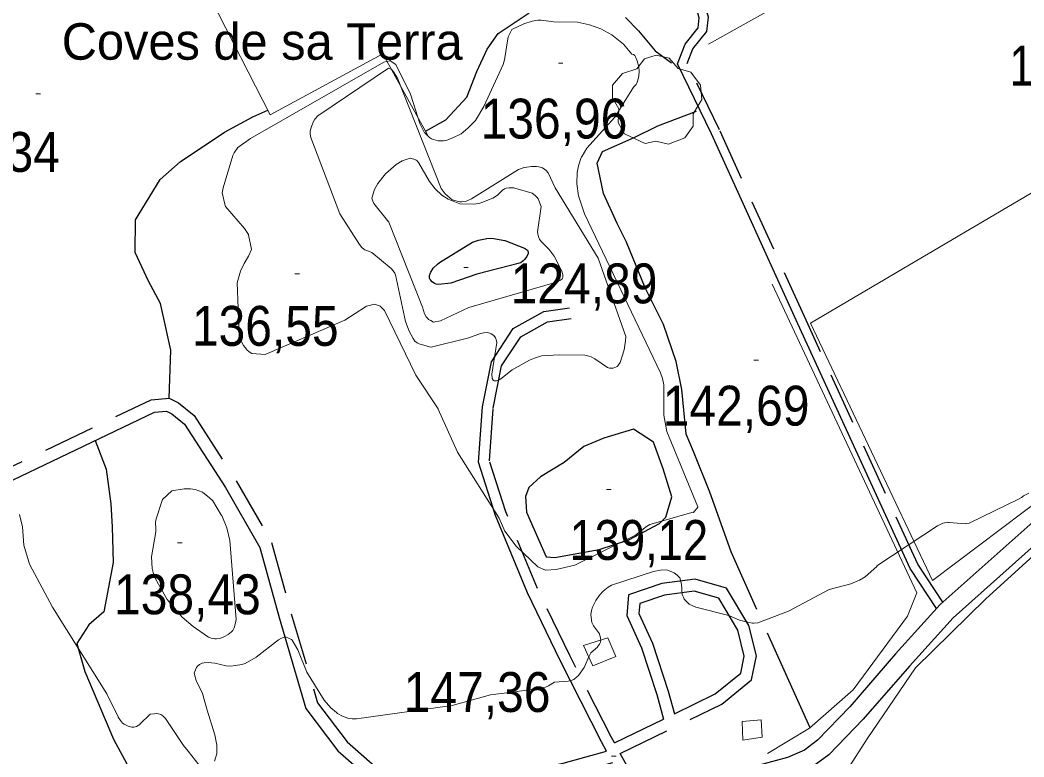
# Model space of a CAD drawing. Extents: x 480269 to 484877, y 4383588 to 4386804.
# Drawn here: x 481183 to 481403.4, y 4385549.5 to 4385711.2 of the extents above; entities that cross this region are included whole.
import ezdxf
from ezdxf.enums import TextEntityAlignment as Align

# ---------------------------------------------------------------- set-up
doc = ezdxf.new("R2010")
doc.units = 0
doc.header["$LTSCALE"] = 3.8
doc.linetypes.add('LONG_DASHED', pattern=[7.5, 6, -1.5])
doc.linetypes.add('MEDIUM_DASHED', pattern=[4.5, 3, -1.5])
for name, color, linetype, lineweight in [('25', 7, 'LONG_DASHED', 25), ('29', 7, 'Continuous', 13), ('36', 7, 'Continuous', 25), ('38', 7, 'Continuous', 25), ('47', 7, 'Continuous', 35), ('51', 7, 'Continuous', 13), ('7', 7, 'Continuous', 13), ('8', 7, 'Continuous', 25), ('9', 7, 'Continuous', 13)]:
    doc.layers.add(name, color=color, linetype=linetype, lineweight=lineweight)
doc.layers.add('5', color=7, linetype='Continuous')

msp = doc.modelspace()

# ---------------------------------------------------------------- linework, layer by layer
at = {"layer": '25'}
for points in [[(481272, 4385686.82), (481276.46, 4385689.31), (481281.07, 4385694.26), (481283.3, 4385699.89), (481285.52, 4385704.78), (481287.99, 4385708.26), (481294.76, 4385712.74)], [(481315.94, 4385711.72), (481318.79, 4385708.82), (481322.41, 4385704.41), (481326.02, 4385701.76)], [(481215.72, 4385628.21), (481216.12, 4385638.74), (481213.86, 4385648.98), (481211.24, 4385653.89), (481208.3, 4385660.15), (481208.36, 4385667.34), (481213.78, 4385676.17), (481218.14, 4385680.06), (481227.89, 4385686.61), (481234.09, 4385689.93), (481237.41, 4385691.4)], [(481356.41, 4385555.86), (481339.09, 4385594.51), (481334.43, 4385607.58), (481330.87, 4385616.5), (481329.19, 4385620.32), (481328.27, 4385630.14), (481327.04, 4385636.28), (481324.26, 4385644.39), (481320.22, 4385652.39), (481316.15, 4385662.42), (481314.05, 4385666.51), (481311.06, 4385673.12), (481309.67, 4385679.76), (481310.87, 4385682.36), (481317.78, 4385685.44), (481323.04, 4385688), (481331.5, 4385691.2)], [(481199.53, 4385618.91), (481201.89, 4385612.64), (481202.98, 4385605.05), (481203.22, 4385599.97), (481203.49, 4385592.15), (481201.4, 4385581.35), (481198.13, 4385578.49), (481195.48, 4385574.35), (481197.26, 4385568.2), (481203.55, 4385553.36), (481210.26, 4385541.08), (481216.82, 4385528.89), (481217.5, 4385524.78)]]:
    msp.add_lwpolyline(points, dxfattribs=at)
msp.add_lwpolyline([(481306.73, 4385617.63), (481302.43, 4385614.06), (481297.22, 4385610.93), (481294.68, 4385608.59), (481293.98, 4385606.65), (481294.15, 4385603.21), (481298.49, 4385593.43), (481300.39, 4385593.28), (481310.15, 4385594.98), (481316.62, 4385597.16), (481323.36, 4385600.72), (481324.75, 4385602.08), (481326.06, 4385606.54), (481324.2, 4385612.73), (481322.08, 4385618.55), (481317.65, 4385621.41), (481311.13, 4385619.43)], close=True, dxfattribs=at)
at = {"layer": '29'}
msp.add_lwpolyline([(481320.26, 4385684.06), (481315.72, 4385686.18), (481314.31, 4385688.72), (481314.41, 4385691.7), (481313.04, 4385694.11), (481313.08, 4385696.86), (481315.24, 4385699.46), (481318.43, 4385700.46), (481320.08, 4385702.65), (481322.65, 4385703.48), (481325.51, 4385702.83), (481327.46, 4385700.56), (481330.27, 4385699.74), (481332.4, 4385696.89), (481332.64, 4385693.76), (481330.76, 4385690.61), (481330.76, 4385687.93), (481328.94, 4385685.32), (481325.32, 4385683.98), (481322.55, 4385684.61)], close=True, dxfattribs=at)
at = {"layer": '36'}
for points in [[(481532.74, 4385795.43), (481541.49, 4385752.66), (481546.75, 4385724), (481547.82, 4385715.36), (481547.68, 4385711.2), (481546.25, 4385705.89), (481540.95, 4385698.46), (481469.12, 4385643.89), (481413.83, 4385603.2), (481387.79, 4385580.04), (481378.21, 4385569.43), (481368.09, 4385557.76), (481360.55, 4385549.93), (481356.99, 4385547.39), (481353.06, 4385545.63), (481341.54, 4385542.48), (481233.43, 4385521.3), (481226.84, 4385520.47), (481221.75, 4385519.81), (481211.59, 4385518.94), (481197.06, 4385519.31), (481189.31, 4385519.87), (481157.81, 4385525.71)], [(481528.8, 4385794.63), (481537.55, 4385751.89), (481542.78, 4385723.39), (481543.79, 4385715.19), (481543.68, 4385711.79), (481542.56, 4385707.64), (481538.04, 4385701.29), (481466.72, 4385647.1), (481411.3, 4385606.32), (481384.96, 4385582.9), (481375.2, 4385572.09), (481365.12, 4385560.48), (481358.05, 4385553.13), (481355.22, 4385550.94), (481351.5, 4385549.38), (481340.63, 4385546.4), (481232.83, 4385525.27), (481227.75, 4385524.48), (481218.5, 4385523.39), (481211.46, 4385522.97), (481205.65, 4385523.06), (481197.15, 4385523.39), (481189.77, 4385523.87), (481158.52, 4385529.67)]]:
    msp.add_lwpolyline(points, dxfattribs=at)
at = {"layer": '38'}
msp.add_line((481313.47, 4385552.56), (481324.25, 4385557.79), dxfattribs=at)
at = {"layer": '38', "linetype": 'MEDIUM_DASHED'}
msp.add_line((481319.26, 4385542.21), (481314.75, 4385550.27), dxfattribs=at)
at = {"layer": '38'}
for points in [[(481384.18, 4385582.04), (481378.36, 4385590.83), (481353.77, 4385644.5), (481334.78, 4385686.23), (481327.3, 4385701.6), (481328.97, 4385705.86), (481331.86, 4385709.47), (481332.11, 4385711.66), (481331.37, 4385714.36), (481322.43, 4385735.57), (481312.8, 4385755.89)], [(481311.76, 4385550.76), (481310.63, 4385552.77), (481301.54, 4385570.66), (481294.39, 4385585.47), (481287.41, 4385602.48), (481283.64, 4385614.19), (481284.52, 4385626.34), (481286.47, 4385636.18), (481291.28, 4385643.49), (481298.02, 4385647.24), (481303.65, 4385648.06)], [(481114.25, 4385537.41), (481109.92, 4385555.11), (481106.46, 4385565.35), (481103.71, 4385572.03), (481103.49, 4385573.25), (481107.61, 4385575.61), (481158.99, 4385599.52), (481212.54, 4385625.13), (481215.18, 4385625.36), (481216.31, 4385624.8), (481219.11, 4385622.52), (481228.09, 4385608.63), (481235.64, 4385595.43), (481239.87, 4385580.09), (481245.78, 4385560.09), (481252.75, 4385550.86), (481262.76, 4385542.05), (481270.8, 4385539.22), (481278.97, 4385540.4), (481293.86, 4385543.61), (481302.91, 4385545.42), (481313.16, 4385548.25)]]:
    msp.add_lwpolyline(points, dxfattribs=at)
at = {"layer": '38', "linetype": 'MEDIUM_DASHED'}
for points in [[(481385.58, 4385583.45), (481380.07, 4385591.77), (481355.54, 4385645.31), (481336.54, 4385687.06), (481329.42, 4385701.68), (481330.67, 4385704.88), (481333.73, 4385708.69), (481334.09, 4385711.81), (481333.21, 4385715), (481324.21, 4385736.37), (481314.56, 4385756.73)], [(481313.47, 4385552.56), (481312.73, 4385553.88), (481303.67, 4385571.72), (481296.56, 4385586.44), (481289.65, 4385603.29), (481286.04, 4385614.48), (481286.87, 4385626.02), (481288.71, 4385635.27), (481292.95, 4385641.69), (481298.79, 4385644.96), (481303.99, 4385645.71)], [(481111.25, 4385537.94), (481107.24, 4385554.33), (481103.84, 4385564.38), (481101.02, 4385571.24), (481100.4, 4385574.69), (481106.32, 4385578.09), (481157.8, 4385602.05), (481211.79, 4385627.86), (481215.72, 4385628.21), (481217.83, 4385627.15), (481221.21, 4385624.41), (481230.48, 4385610.08), (481238.24, 4385596.51), (481242.56, 4385580.85), (481248.31, 4385561.36), (481254.8, 4385552.77), (481264.19, 4385544.5), (481271.08, 4385542.08), (481278.48, 4385543.14), (481293.29, 4385546.34), (481302.26, 4385548.13), (481311.76, 4385550.76)], [(481314.75, 4385550.27), (481337.04, 4385561.08), (481343.56, 4385566.42), (481344.69, 4385571.68), (481343.01, 4385578.35), (481338.1, 4385586.54), (481331.19, 4385588.52), (481323.85, 4385587.56), (481316.58, 4385585.06), (481316.18, 4385580.51), (481319.42, 4385573.46), (481322.79, 4385563.16), (481324.25, 4385557.79)]]:
    msp.add_lwpolyline(points, dxfattribs=at)
at = {"layer": '38'}
msp.add_lwpolyline([(481326.66, 4385558.96), (481335.62, 4385563.3), (481341.19, 4385567.87), (481341.99, 4385571.63), (481340.56, 4385577.33), (481336.38, 4385584.3), (481330.99, 4385585.85), (481324.45, 4385584.99), (481319.04, 4385583.13), (481318.85, 4385580.97), (481321.87, 4385574.42), (481325.3, 4385563.92)], close=True, dxfattribs=at)
at = {"layer": '47', "lineweight": 13}
msp.add_lwpolyline([(481345.67, 4385557.59), (481341.54, 4385557.28), (481341.68, 4385553.16), (481345.87, 4385553.81)], close=True, dxfattribs=at)
at = {"layer": '51'}
for points in [[(481500.9, 4385674.38), (481487.81, 4385665.19), (481439.05, 4385764.51), (481334.13, 4385705.9)], [(481040.57, 4385655), (481212.01, 4385741.07), (481237.94, 4385690.35), (481262.67, 4385703.78), (481272.45, 4385685.99)], [(481481.97, 4385660.41), (481459.14, 4385644.84), (481408.54, 4385607.22), (481383.27, 4385588.2), (481356.48, 4385644.69), (481436.14, 4385691.59), (481458.94, 4385644.7)], [(481348.13, 4385653.25), (481379.86, 4385585.46), (481377.78, 4385580.35), (481365.85, 4385564.22), (481356.33, 4385555.79), (481347.08, 4385550.23)], [(481571.15, 4385430.52), (481521.63, 4385485.21), (481474.7, 4385536.56), (481414.19, 4385601.57), (481394.98, 4385584.15), (481379.56, 4385569.01), (481368.93, 4385553.46), (481359.87, 4385539.34)]]:
    msp.add_lwpolyline(points, dxfattribs=at)
msp.add_lwpolyline([(481313.82, 4385571.5), (481312.01, 4385575.64), (481306.7, 4385573.93), (481308.75, 4385569.46)], close=True, dxfattribs=at)
at = {"layer": '7'}
for p, q in [((481301.17, 4385701.72), (481302.17, 4385701.72)), ((481186.52, 4385694.96), (481187.52, 4385694.96)), ((481280.39, 4385656.9), (481281.39, 4385656.9)), ((481243.34, 4385655.47), (481244.34, 4385655.47)), ((481344.08, 4385636.56), (481345.08, 4385636.56)), ((481311.77, 4385608.2), (481312.77, 4385608.2)), ((481217.57, 4385596.49), (481218.57, 4385596.49)), ((481312.83, 4385549.67), (481313.83, 4385549.67))]:
    msp.add_line(p, q, dxfattribs=at)
at = {"layer": '8'}
msp.add_lwpolyline([(481277.59, 4385653.41), (481274.84, 4385653.14), (481274.32, 4385653.23), (481274.02, 4385653.36), (481273.45, 4385653.77), (481273.01, 4385654.28), (481272.94, 4385654.43), (481272.89, 4385654.57), (481272.89, 4385655.13), (481273.1, 4385655.71), (481273.19, 4385655.89), (481273.73, 4385656.74), (481274.68, 4385657.63), (481275.1, 4385657.95), (481282.36, 4385662.44), (481283.64, 4385662.91), (481285.49, 4385663.28), (481286.58, 4385663.32), (481289.44, 4385662.8), (481293.73, 4385661.15), (481294.37, 4385660.71), (481294.57, 4385660.25), (481294.57, 4385660.1), (481294.54, 4385659.93), (481294.24, 4385659.27), (481293.75, 4385658.61), (481293.47, 4385658.33), (481292.95, 4385657.94), (481283.27, 4385655.4)], close=True, dxfattribs=at)
at = {"layer": '9'}
for points in [[(481289.43, 4385599.02), (481288.15, 4385601.87), (481279, 4385616.33), (481274.8, 4385625.77), (481274.8, 4385625.86), (481269.91, 4385633.25), (481262.99, 4385647.44), (481262.06, 4385648.41), (481261.93, 4385648.49), (481261.03, 4385648.78), (481260.75, 4385648.81), (481260.53, 4385648.79), (481259.1, 4385648.43), (481258.81, 4385648.28), (481254.34, 4385645.35), (481236.8, 4385637.76), (481233.92, 4385637.98), (481233.3, 4385638.39), (481232.82, 4385638.79), (481232.69, 4385638.94), (481232.08, 4385639.78), (481231.56, 4385640.74), (481231.24, 4385641.6), (481231.09, 4385642.4), (481230.68, 4385653.49), (481231.4, 4385656.05), (481232.23, 4385657.79), (481233.17, 4385659.34), (481233.79, 4385660.85), (481233.19, 4385664.07), (481233.18, 4385664.1), (481233.17, 4385664.11), (481232.27, 4385665.45), (481228.15, 4385670.26), (481228.05, 4385670.52), (481227.42, 4385673.24), (481227.6, 4385674.4), (481229.71, 4385681.48), (481230.01, 4385682.04), (481230.8, 4385683.19), (481233.61, 4385685.2), (481262.89, 4385701.95), (481264.19, 4385702.22), (481264.22, 4385702.25), (481264.23, 4385702.25), (481264.25, 4385702.26), (481264.3, 4385702.26), (481264.34, 4385702.25), (481264.35, 4385702.25), (481264.36, 4385702.24), (481264.39, 4385702.21), (481264.5, 4385702.11), (481265.48, 4385701.43), (481268.69, 4385694.91), (481268.75, 4385694.83), (481268.81, 4385694.69), (481270.79, 4385688.5), (481271.76, 4385686.47), (481271.85, 4385686.4), (481272.86, 4385685.44), (481273.35, 4385685.12), (481273.76, 4385684.96), (481274.77, 4385684.71), (481275.98, 4385684.67), (481276.68, 4385684.81), (481278.02, 4385685.33), (481279.82, 4385686.24), (481281.32, 4385687.45), (481282.97, 4385689.17), (481284.79, 4385692.19), (481284.85, 4385692.24), (481289.07, 4385701.43), (481289.33, 4385702.42), (481290.13, 4385707.53), (481290.87, 4385708.99), (481290.99, 4385709.1), (481293.63, 4385710.35), (481295.44, 4385710.96), (481296.69, 4385711.16), (481297.42, 4385711.17), (481300.18, 4385710.81), (481305.36, 4385710.71), (481307.98, 4385710.15), (481310.47, 4385709.26), (481310.5, 4385709.26), (481312.9, 4385707.96), (481315.49, 4385705.91), (481317.31, 4385703.68), (481317.66, 4385703.64), (481317.95, 4385703.4), (481318.12, 4385703.09), (481318.47, 4385702.21), (481318.81, 4385700.95), (481318.93, 4385699.91), (481318.86, 4385698.97), (481318.63, 4385697.97), (481318.38, 4385697.3), (481318.23, 4385697.03), (481317.65, 4385696.44), (481313.57, 4385689.87), (481307.4, 4385683.1)], [(481307.4, 4385683.1), (481306.39, 4385681.29), (481306.34, 4385681.24), (481306.27, 4385681.19), (481306.16, 4385681), (481305.57, 4385679.2), (481305.32, 4385677.75), (481305.26, 4385675.21), (481305.6, 4385672.58), (481306.89, 4385668.69), (481323.62, 4385633.75), (481324.01, 4385632.56), (481324.29, 4385631.14), (481324.34, 4385624.48), (481325.01, 4385620.91), (481331.78, 4385604.39), (481331.79, 4385604.32), (481331.78, 4385604.31), (481331.77, 4385604.31), (481331.75, 4385604.3), (481330.81, 4385603.15), (481330.8, 4385603.15), (481330.79, 4385603.16), (481321.28, 4385600.47), (481320.54, 4385600.03), (481318.09, 4385598.16), (481304.82, 4385591.58), (481300.67, 4385590.59), (481298.4, 4385590.47), (481298.39, 4385590.45), (481298.38, 4385590.45), (481296.7, 4385591.19), (481291.99, 4385595.68), (481291.94, 4385595.7), (481291.92, 4385595.7), (481289.46, 4385599.02), (481289.43, 4385599.02)], [(481404.45, 4385607.37), (481403.26, 4385606.79), (481403.13, 4385606.66), (481402.8, 4385606.41), (481402.34, 4385606.12), (481391.32, 4385600.79), (481390.69, 4385600.68), (481390.44, 4385600.67), (481386.95, 4385600.95), (481386.83, 4385600.94), (481386.57, 4385600.97), (481386.3, 4385600.96), (481385.58, 4385600.79), (481384.4, 4385600.18), (481371.29, 4385591.6), (481371.1, 4385591.39), (481371.11, 4385591.28), (481371.1, 4385591.26), (481368.5, 4385589.03), (481367.24, 4385588.24), (481365.36, 4385587.47), (481360.6, 4385586.22), (481351.71, 4385581.49), (481344.99, 4385578.91), (481344.1, 4385578.86), (481343.82, 4385578.87), (481342.37, 4385579.12), (481340.91, 4385579.53), (481338.58, 4385580.54), (481331.35, 4385582.36), (481329.89, 4385583.01), (481328.95, 4385583.93), (481328.8, 4385584.14), (481328.61, 4385584.53), (481328.38, 4385585.12), (481328.18, 4385587.39), (481327.8, 4385588.77), (481327.34, 4385589.31), (481326.91, 4385589.68), (481326.61, 4385589.87), (481325, 4385590.56), (481323.59, 4385590.46), (481322.07, 4385590.2), (481312.87, 4385587.21), (481312.11, 4385586.72), (481311.01, 4385585.86), (481310.17, 4385584.96), (481309.38, 4385583.8), (481308.67, 4385582.38), (481308.44, 4385581.62), (481308.27, 4385580.69), (481308.49, 4385578.97), (481308.9, 4385578.28), (481310.19, 4385576.48), (481310.39, 4385575.58), (481310.46, 4385574.96), (481310.44, 4385574.81), (481310.41, 4385574.66), (481310.2, 4385574.2), (481309.8, 4385573.64), (481309.78, 4385573.59), (481308.32, 4385572.34), (481307.91, 4385571.58), (481306.85, 4385569.14), (481305.59, 4385567.35), (481304.58, 4385566.46), (481303.97, 4385566.25), (481303.36, 4385566.11), (481300.34, 4385565.86), (481299.01, 4385565.08), (481298.35, 4385564.81), (481297.33, 4385564.54), (481291.59, 4385563.79), (481286.28, 4385563.13), (481277.84, 4385560.78)], [(481222.32, 4385547.65), (481219.91, 4385550.75), (481219.9, 4385550.76), (481218.93, 4385551.97), (481214.96, 4385557.94), (481214.56, 4385558.32), (481214.33, 4385558.5), (481213.9, 4385558.76), (481213.4, 4385558.93), (481213.08, 4385558.98), (481212.44, 4385558.96), (481211.56, 4385558.85), (481209.32, 4385556.64), (481209.29, 4385556.63), (481208.6, 4385556.19), (481208, 4385556), (481207.8, 4385555.99), (481207.59, 4385556.01), (481206.72, 4385556.24), (481205.88, 4385556.65), (481205.52, 4385556.92), (481205.04, 4385557.47), (481204.57, 4385558.23), (481204.56, 4385558.24), (481204.55, 4385558.25), (481202.1, 4385563.33), (481190.17, 4385582.36), (481185.12, 4385591.82), (481183.89, 4385595.94), (481183.55, 4385599.98), (481182.91, 4385602.71)], [(481277.84, 4385560.78), (481256.87, 4385557.81), (481255.9, 4385557.85), (481255.19, 4385557.95), (481254.97, 4385558.01), (481253.77, 4385558.45), (481252.73, 4385559.01), (481252.45, 4385559.2), (481251.2, 4385560.25), (481249.79, 4385561.92), (481245.95, 4385568.08), (481244, 4385573.02), (481242.73, 4385575.11), (481242.72, 4385575.15), (481242.7, 4385575.21), (481242.57, 4385575.29), (481241.29, 4385575.85), (481241.15, 4385575.86), (481241.11, 4385575.81), (481241.1, 4385575.8), (481240.44, 4385575.54), (481239.76, 4385575.16), (481234.85, 4385571.37), (481232.4, 4385570), (481231.69, 4385569.78), (481230.34, 4385569.52), (481229.2, 4385569.43), (481228.27, 4385569.49), (481225.75, 4385570.09), (481224.33, 4385570.21), (481223.43, 4385570.16), (481223.02, 4385570.07), (481222.42, 4385569.79), (481221.98, 4385569.39), (481221.78, 4385569.14), (481221.51, 4385568.61), (481221.25, 4385567.88), (481221.71, 4385566.26), (481223.05, 4385563.4), (481224.06, 4385559.76), (481224.06, 4385559.74), (481225.79, 4385554.3), (481226.22, 4385552.09), (481226.2, 4385550.18), (481225.73, 4385548.54)]]:
    msp.add_lwpolyline(points, dxfattribs=at)
for points in [[(481277.87, 4385671.7), (481279.57, 4385671.29), (481280, 4385671.27), (481280.78, 4385671.37), (481282.13, 4385671.98), (481292.45, 4385678.41), (481293.44, 4385678.76), (481293.74, 4385678.83), (481295.25, 4385679.03), (481296.39, 4385679.03), (481296.91, 4385678.96), (481297.66, 4385678.74), (481298.23, 4385678.39), (481298.5, 4385678.15), (481298.92, 4385677.62), (481300.49, 4385674.39), (481309.93, 4385658.94), (481315.96, 4385641.75), (481315.94, 4385640.77), (481315.62, 4385638.85), (481314.72, 4385636.02), (481314.26, 4385635.33), (481314.11, 4385635.19), (481313.94, 4385635.06), (481313.22, 4385634.8), (481312.42, 4385634.81), (481312.2, 4385634.87), (481311.99, 4385634.94), (481309.2, 4385636.82), (481308.35, 4385637.25), (481307.87, 4385637.42), (481306.98, 4385637.61), (481301.32, 4385637.75), (481297.47, 4385637.47), (481295.94, 4385637.02), (481294.87, 4385636.56), (481291.02, 4385634.41), (481288.56, 4385632.46), (481288.21, 4385632.26), (481287.59, 4385632.03), (481287.06, 4385632.01), (481286.94, 4385632.06), (481286.84, 4385632.13), (481286.62, 4385632.54), (481286.6, 4385633.46), (481287.64, 4385640.42), (481287.53, 4385641.09), (481287.47, 4385641.26), (481287.39, 4385641.42), (481286.98, 4385641.95), (481286.44, 4385642.34), (481286.14, 4385642.48), (481285.57, 4385642.6), (481284.81, 4385642.56), (481284.06, 4385642.39), (481281.55, 4385641.47), (481273.25, 4385639.41), (481272.91, 4385639.46), (481270.59, 4385640.13), (481270.18, 4385640.33), (481269.68, 4385640.72), (481269.29, 4385641.31), (481268.45, 4385642.91), (481267.64, 4385645.07), (481265.44, 4385655.25), (481265.28, 4385655.62), (481264.94, 4385656.16), (481264.5, 4385656.63), (481260.24, 4385660.15), (481259.89, 4385660.34), (481258.72, 4385660.77), (481258.46, 4385660.92), (481258.05, 4385661.27), (481257.5, 4385661.95), (481253.21, 4385668.66), (481246.82, 4385685.38), (481246.67, 4385686.24), (481246.71, 4385686.78), (481246.98, 4385687.85), (481247.43, 4385688.89), (481247.73, 4385689.4), (481248.37, 4385690.18), (481263.86, 4385700.63), (481264.52, 4385700.32), (481264.96, 4385699.85), (481265.89, 4385698.43), (481275.42, 4385674.2), (481276.33, 4385673.05)], [(481272.9, 4385675.79), (481274.17, 4385674.16), (481275.63, 4385672.79), (481277, 4385671.91), (481279.53, 4385670.85), (481282.54, 4385670.79), (481283.69, 4385670.95), (481284.37, 4385671.12), (481286.76, 4385672.1), (481287.81, 4385672.73), (481288.87, 4385673.77), (481289.36, 4385674.15), (481289.52, 4385674.22), (481289.69, 4385674.28), (481290.4, 4385674.35), (481291.43, 4385674.33), (481291.6, 4385674.3), (481295.44, 4385673.17), (481296.09, 4385672.7), (481296.52, 4385672.28), (481296.73, 4385671.98), (481297.39, 4385670.3), (481296.57, 4385664.7), (481296.74, 4385663.94), (481296.91, 4385663.38), (481297.06, 4385663.09), (481297.4, 4385662.61), (481299.19, 4385660.84), (481300.22, 4385659.38), (481301.94, 4385656.07), (481302.16, 4385655.28), (481302.14, 4385654.69), (481302.1, 4385654.55), (481302.03, 4385654.43), (481301.63, 4385654.09), (481300.96, 4385653.76), (481281.56, 4385648.12), (481275.34, 4385645.15), (481273.79, 4385644.92), (481273.15, 4385645.22), (481272.7, 4385645.48), (481272.49, 4385645.67), (481272.16, 4385646.08), (481271.78, 4385646.68), (481271.36, 4385648.15), (481263.94, 4385666.82), (481260.68, 4385670.92), (481260.42, 4385671.47), (481260.23, 4385672.11), (481260.79, 4385674.03), (481261.57, 4385675.34), (481263.25, 4385677.41), (481265.54, 4385679.46), (481266.88, 4385680.26), (481268.67, 4385680.88), (481269.43, 4385680.66), (481269.94, 4385680.44), (481270.18, 4385680.28), (481270.5, 4385679.93)], [(481228.4, 4385599.73), (481229.06, 4385596.99), (481230.46, 4385579.66), (481230.34, 4385578.9), (481230.04, 4385577.85), (481229.69, 4385577.24), (481229.4, 4385576.91), (481228.69, 4385576.35), (481227.89, 4385575.89), (481227.48, 4385575.7), (481226.79, 4385575.48), (481226.14, 4385575.4), (481225.78, 4385575.41), (481225.16, 4385575.49), (481224.41, 4385575.8), (481224.16, 4385575.94), (481220.99, 4385578.12), (481218.58, 4385580.18), (481215.32, 4385584.01), (481212.72, 4385588.53), (481212.22, 4385589.98), (481212.04, 4385590.85), (481211.84, 4385593.37), (481212.8, 4385598.86), (481212.85, 4385599.47), (481212.74, 4385601.01), (481212.88, 4385601.7), (481214.28, 4385605.94), (481216.37, 4385607.85), (481219.08, 4385608.28), (481220.4, 4385608.33), (481221.47, 4385608.15), (481223.07, 4385607.6), (481223.08, 4385607.6), (481224.63, 4385606.37), (481225.32, 4385605.65), (481227.25, 4385602.48), (481227.3, 4385602.48), (481227.29, 4385602.46)]]:
    msp.add_lwpolyline(points, close=True, dxfattribs=at)

# ---------------------------------------------------------------- texts
at = {"layer": '5'}
msp.add_text('Coves de sa Terra', height=8, dxfattribs=at).set_placement((481280.17, 4385702.48), align=Align.RIGHT)
at = {"layer": '7'}
for s, width, p in [('141,21', 0.8, (481400.23, 4385696.81)), ('136,96', 0.9, (481284.11, 4385685.18)), ('143,34', 0.9, (481159.56, 4385677.87)), ('124,89', 0.9, (481290.71, 4385649.02)), ('136,55', 0.9, (481220.74, 4385639.7)), ('142,69', 0.9, (481324.08, 4385622.19)), ('139,12', 0.85, (481303.62, 4385592.72)), ('138,43', 0.9, (481203.65, 4385580.79)), ('147,36', 0.9, (481267.23, 4385559.35))]:
    msp.add_text(s, height=8.75, dxfattribs=dict(at, width=width)).set_placement(p)

doc.saveas('drawing.dxf')
